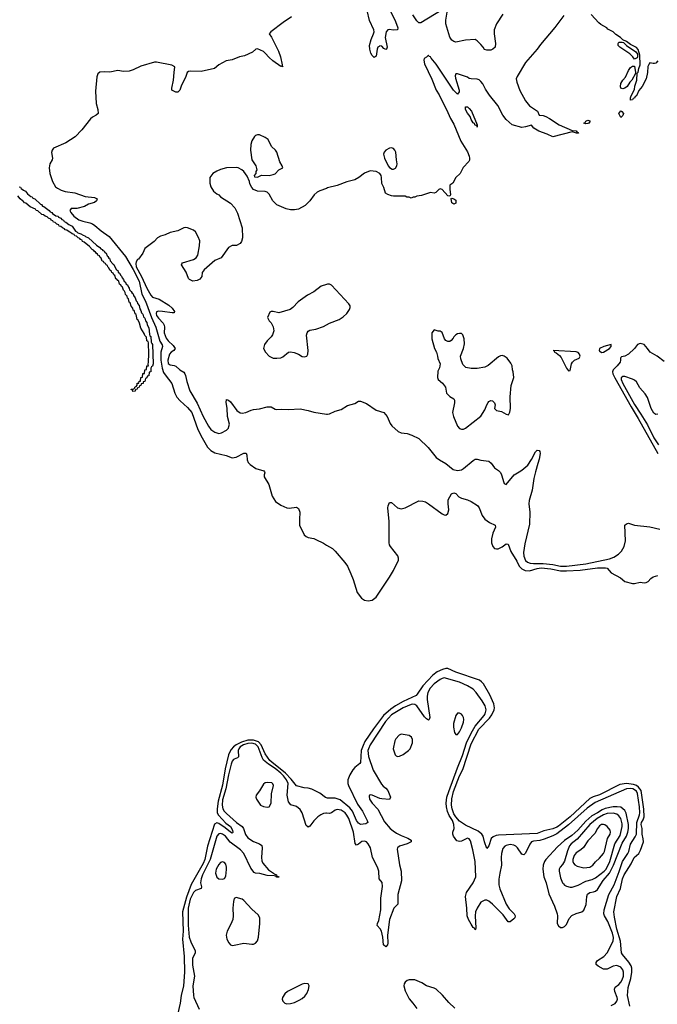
# Model space of a CAD drawing. Header units: inches. Extents: x 884549 to 1028252, y 526810 to 653624.
# Tile 541 of 656: x 946841 to 953406, y 614519 to 624654. Entities that reach past the tile are written whole.
import ezdxf

# ---------------------------------------------------------------- set-up
doc = ezdxf.new("R2010")
doc.units = ezdxf.units.IN
doc.header["$MEASUREMENT"] = 0
for name, color, linetype in [('A9641', 7, 'Continuous'), ('A9642', 7, 'Continuous'), ('A9651', 7, 'Continuous'), ('A9652', 7, 'Continuous')]:
    doc.layers.add(name, color=color, linetype=linetype)

msp = doc.modelspace()

# ---------------------------------------------------------------- linework, layer by layer
at = {"layer": 'A9641', "color": 5}
for points, elevation in [([(949360, 620000), (949364, 619990), (949357, 619970), (949358, 619950), (949405, 619870), (949440, 619750), (949476, 619696), (949530, 619655), (949590, 619628), (949615, 619625), (949690, 619636), (949710, 619622), (949726, 619586), (949721, 619510), (949723, 619450), (949771, 619350), (949790, 619333), (949810, 619324), (949870, 619312), (949890, 619304), (949970, 619264), (950000, 619246)], 2060), ([(950000, 616643), (949990, 616646), (949932, 616692), (949850, 616732), (949810, 616744), (949770, 616747), (949690, 616766), (949637, 616837), (949578, 616898), (949436, 617010), (949417, 617030), (949370, 617097), (949326, 617190), (949299, 617219), (949250, 617236), (949190, 617238), (949124, 617216), (949069, 617191), (949042, 617170), (949018, 617142), (949003, 617117), (948992, 617088), (948958, 616942), (948930, 616774), (948886, 616610), (948874, 616530), (948876, 616490), (948887, 616467), (948964, 616384), (949010, 616348), (949032, 616310), (949034, 616286), (949030, 616281), (949010, 616289), (948956, 616336), (948890, 616380), (948870, 616388), (948846, 616374), (948775, 616145), (948748, 616010), (948730, 615967), (948607, 615753), (948558, 615622), (948518, 615470), (948523, 615270), (948519, 615190), (948535, 615010), (948539, 614850), (948527, 614710), (948503, 614610), (948492, 614530), (948465, 614410)], 2060), ([(950000, 616485), (949994, 616486), (949970, 616482), (949941, 616470), (949911, 616450), (949870, 616407), (949830, 616353), (949810, 616343), (949806, 616346), (949790, 616359), (949749, 616490), (949730, 616525), (949690, 616554), (949633, 616573), (949610, 616604), (949594, 616670), (949604, 616790), (949587, 616830), (949557, 616870), (949530, 616897), (949470, 616947), (949402, 616990), (949353, 617033), (949338, 617058), (949297, 617170), (949270, 617197), (949230, 617207), (949190, 617205), (949144, 617190), (949111, 617170), (949097, 617150), (949091, 617130), (949094, 617066), (949085, 617055), (949050, 617043), (949043, 617037), (949030, 617021), (949017, 616990), (948990, 616882), (948965, 616735), (948930, 616622), (948927, 616570), (948933, 616530), (948946, 616506), (948970, 616482), (949073, 616390), (949131, 616350), (949147, 616327), (949165, 616265), (949190, 616234), (949250, 616196), (949310, 616170), (949333, 616153), (949339, 616130), (949331, 616030), (949335, 615995), (949344, 615970), (949404, 615904), (949455, 615870), (949461, 615861), (949484, 615850), (949483, 615843), (949510, 615830), (949510, 615826), (949509, 615829), (949490, 615826), (949481, 615830), (949478, 615838), (949462, 615842), (949390, 615844), (949315, 615865), (949270, 615868), (949254, 615874), (949221, 615921), (949148, 616070), (949116, 616110), (949008, 616188), (948959, 616250), (948930, 616271), (948910, 616276), (948890, 616272), (948871, 616250), (948801, 616010), (948723, 615850), (948708, 615810), (948704, 615770), (948712, 615728), (948711, 615710), (948650, 615691), (948629, 615671), (948598, 615602), (948575, 615510), (948575, 615335), (948587, 615210), (948602, 615162), (948647, 615070), (948647, 615050), (948622, 614990), (948619, 614970), (948622, 614922), (948641, 614810), (948624, 614710), (948630, 614610), (948635, 614590), (948688, 614468)], 2080)]:
    msp.add_lwpolyline(points, dxfattribs=dict(at, elevation=elevation))
at = {"layer": 'A9641', "color": 5, "elevation": 2120}
for points in [[(949390, 616803), (949370, 616799), (949350, 616785), (949310, 616716), (949276, 616670), (949273, 616650), (949278, 616630), (949320, 616570), (949350, 616555), (949390, 616547), (949410, 616552), (949430, 616590), (949435, 616685), (949453, 616770), (949448, 616788), (949437, 616797)], [(948930, 615985), (948910, 615978), (948890, 615957), (948865, 615910), (948857, 615870), (948870, 615827), (948890, 615810), (948930, 615808), (948950, 615815), (948964, 615836), (948972, 615908), (948971, 615931), (948962, 615962), (948950, 615977)], [(949070, 615619), (949051, 615609), (949042, 615578), (949036, 615510), (949039, 615430), (949034, 615390), (949016, 615344), (948976, 615270), (948966, 615230), (948974, 615190), (948993, 615150), (949010, 615130), (949030, 615125), (949050, 615127), (949150, 615147), (949230, 615137), (949250, 615139), (949270, 615148), (949288, 615172), (949301, 615210), (949315, 615350), (949314, 615410), (949298, 615438), (949230, 615497), (949150, 615588), (949130, 615600)], [(949773, 614733), (949750, 614727), (949598, 614650), (949570, 614627), (949547, 614590), (949544, 614570), (949549, 614550), (949572, 614530), (949590, 614525), (949630, 614526), (949670, 614538), (949719, 614561), (949750, 614579), (949777, 614603), (949798, 614630), (949816, 614670), (949822, 614710), (949810, 614729)]]:
    msp.add_lwpolyline(points, close=True, dxfattribs=at)
at = {"layer": 'A9642', "color": 5}
for points, elevation in [([(949638, 624682), (949555, 624625), (949426, 624530), (949410, 624510), (949435, 624475), (949507, 624330), (949528, 624270), (949545, 624190), (949543, 624183), (949550, 624169), (949535, 624175), (949530, 624173), (949449, 624229), (949410, 624264), (949370, 624310), (949350, 624326), (949290, 624353), (949271, 624349), (949239, 624321), (949157, 624283), (949104, 624270), (949030, 624241), (948966, 624230), (948891, 624190), (948847, 624153), (948710, 624121), (948595, 624125), (948579, 624121), (948566, 624110), (948552, 624068), (948504, 623970), (948490, 623929), (948470, 623907), (948450, 623907), (948406, 623930), (948406, 623950), (948426, 624030), (948430, 624110), (948439, 624170), (948407, 624187), (948250, 624216), (948230, 624216), (948090, 624175), (948010, 624137), (947970, 624125), (947910, 624121), (947850, 624130), (947770, 624114), (947710, 624118), (947667, 624113), (947645, 624095), (947634, 624066), (947622, 623918), (947629, 623790), (947645, 623730), (947648, 623690), (947629, 623671), (947590, 623651), (947570, 623635), (947481, 623519), (947411, 623449), (947315, 623385), (947191, 623330), (947174, 623310), (947168, 623288), (947178, 623230), (947174, 623210), (947150, 623169), (947144, 623130), (947153, 623070), (947179, 622990), (947210, 622935), (947230, 622919), (947270, 622899), (947310, 622887), (947410, 622870), (947515, 622835), (947610, 622824), (947639, 622810), (947632, 622790), (947610, 622772), (947550, 622756), (947510, 622730), (947430, 622711), (947370, 622709), (947359, 622690), (947367, 622670), (947399, 622630), (947450, 622594), (947490, 622579), (947563, 622563), (947591, 622551), (947616, 622536), (947679, 622479), (947762, 622422), (947930, 622215), (948010, 622083), (948070, 621963), (948100, 621830), (948135, 621755), (948198, 621590), (948242, 621490), (948284, 621344), (948307, 621307), (948310, 621290), (948294, 621230), (948296, 621150), (948308, 621068), (948323, 621023), (948338, 620998), (948409, 620910), (948439, 620810), (948458, 620770), (948492, 620732), (948570, 620663), (948615, 620610), (948676, 620436), (948719, 620350), (948775, 620255), (948810, 620220), (948850, 620197), (948967, 620167), (949030, 620143), (949070, 620152), (949150, 620193), (949172, 620192), (949179, 620170), (949182, 620122), (949195, 620095), (949214, 620074), (949273, 620033), (949355, 620010), (949360, 620000)], 2060), ([(950000, 622918), (949930, 622894), (949903, 622877), (949874, 622850), (949830, 622789), (949780, 622740), (949710, 622705), (949670, 622697), (949630, 622697), (949586, 622706), (949489, 622749), (949449, 622789), (949410, 622858), (949390, 622878), (949370, 622886), (949290, 622888), (949250, 622906), (949230, 622926), (949210, 622966), (949208, 622990), (949183, 623043), (949149, 623090), (949128, 623110), (949090, 623129), (949070, 623133), (948970, 623129), (948908, 623112), (948870, 623095), (948831, 623069), (948798, 623030), (948799, 622970), (948810, 622932), (948836, 622890), (948870, 622861), (948891, 622850), (948910, 622831), (949010, 622765), (949057, 622717), (949071, 622691), (949083, 622663), (949131, 622510), (949136, 622410), (949125, 622370), (949111, 622349), (949074, 622330), (949030, 622328), (948990, 622308), (948916, 622204), (948850, 622174), (948740, 622080), (948721, 622050), (948715, 622010), (948696, 621984), (948669, 621969), (948623, 621963), (948590, 621978), (948578, 621990), (948554, 622054), (948507, 622130), (948510, 622142), (948518, 622150), (948630, 622185), (948658, 622202), (948674, 622230), (948694, 622326), (948696, 622376), (948680, 622420), (948650, 622469), (948630, 622489), (948570, 622513), (948550, 622516), (948530, 622513), (948470, 622481), (948390, 622464), (948339, 622441), (948290, 622427), (948259, 622410), (948226, 622370), (948130, 622298), (948110, 622249), (948064, 622190), (948055, 622185), (948040, 622160), (948036, 622144), (948041, 622110), (948096, 622010), (948149, 621889), (948190, 621819), (948210, 621797), (948276, 621776), (948375, 621715), (948410, 621684), (948436, 621650), (948430, 621638), (948410, 621635), (948311, 621651), (948270, 621652), (948250, 621646), (948245, 621630), (948250, 621609), (948270, 621580), (948318, 621530), (948330, 621510), (948333, 621490), (948330, 621430), (948350, 621374), (948370, 621349), (948421, 621301), (948441, 621270), (948428, 621250), (948401, 621230), (948385, 621210), (948365, 621150), (948370, 621115), (948390, 621100), (948430, 621095), (948450, 621087), (948490, 621049), (948530, 621024), (948542, 621010), (948550, 620990), (948561, 620930), (948594, 620834), (948670, 620705), (948730, 620570), (948784, 620470), (948810, 620434), (948850, 620408), (948890, 620396), (948918, 620402), (948970, 620430), (948990, 620450), (948995, 620465), (949000, 620490), (948980, 620570), (948976, 620656), (948966, 620714), (948970, 620746), (948990, 620739), (949010, 620719), (949076, 620630), (949110, 620606), (949130, 620602), (949170, 620609), (949224, 620636), (949250, 620643), (949310, 620649), (949390, 620670), (949410, 620670), (949430, 620668), (949470, 620645), (949490, 620641), (949534, 620646), (949610, 620642), (949730, 620649), (949810, 620632), (949870, 620613), (950000, 620595)], 2080), ([(946835, 622935), (946850, 622930), (946855, 622915), (946879, 622899), (946901, 622890), (946921, 622861), (946955, 622835), (946970, 622830), (946978, 622818), (946996, 622810), (947054, 622754), (947065, 622750), (947075, 622735), (947091, 622730), (947118, 622710), (947145, 622690), (947156, 622676), (947171, 622670), (947179, 622659), (947215, 622635), (947236, 622630), (947242, 622622), (947265, 622610), (947276, 622596), (947291, 622590), (947298, 622578), (947318, 622570), (947346, 622546), (947382, 622530), (947417, 622477), (947430, 622471), (947439, 622459), (947471, 622450), (947495, 622435), (947511, 622430), (947520, 622421), (947551, 622410), (947632, 622332), (947665, 622310), (947675, 622295), (947691, 622290), (947697, 622277), (947710, 622273), (947718, 622258), (947730, 622251), (947742, 622222), (947750, 622216), (947758, 622198), (947770, 622191), (947773, 622173), (947800, 622140), (947810, 622134), (947816, 622116), (947839, 622079), (947850, 622073), (947856, 622056), (947870, 622045), (947881, 622021), (947890, 622015), (947896, 621996), (947910, 621978), (947918, 621958), (947930, 621951), (947935, 621935), (947950, 621925), (947960, 621901), (947970, 621891), (947972, 621872), (947990, 621855), (947998, 621838), (948010, 621831), (948014, 621814), (948030, 621791), (948040, 621761), (948050, 621751), (948054, 621734), (948070, 621711), (948077, 621677), (948090, 621662), (948096, 621636), (948110, 621622), (948116, 621596), (948130, 621582), (948135, 621555), (948150, 621538), (948154, 621514), (948170, 621482), (948176, 621416), (948181, 621401), (948190, 621392), (948196, 621336), (948201, 621321), (948210, 621312), (948216, 621110), (948210, 621086), (948198, 621082), (948192, 621068), (948190, 621028), (948174, 621026), (948170, 620988), (948154, 620986), (948150, 620966), (948138, 620962), (948132, 620948), (948130, 620929), (948113, 620927), (948111, 620910), (948093, 620907), (948090, 620888), (948074, 620886), (948072, 620870), (948054, 620866), (948052, 620850), (948034, 620846), (948030, 620829), (948007, 620827), (948002, 620842), (947990, 620846), (947989, 620850), (948009, 620851), (948022, 620858), (948026, 620870), (948042, 620878), (948049, 620891), (948050, 620911), (948068, 620912), (948070, 620932), (948086, 620934), (948090, 620971), (948107, 620973), (948110, 621011), (948127, 621013), (948130, 621051), (948148, 621052), (948150, 621091), (948168, 621092), (948164, 621104), (948169, 621131), (948170, 621210), (948167, 621327), (948163, 621343), (948150, 621349), (948146, 621386), (948130, 621402), (948124, 621424), (948090, 621478), (948075, 621530), (948060, 621560), (948050, 621569), (948039, 621619), (948030, 621625), (948019, 621659), (948010, 621665), (948005, 621685), (947990, 621704), (947979, 621739), (947970, 621745), (947961, 621781), (947950, 621787), (947947, 621807), (947930, 621825), (947927, 621847), (947921, 621861), (947910, 621869), (947901, 621901), (947890, 621909), (947884, 621924), (947870, 621930), (947861, 621961), (947850, 621969), (947843, 621983), (947830, 621987), (947822, 622022), (947810, 622029), (947804, 622044), (947790, 622050), (947785, 622065), (947770, 622075), (947760, 622100), (947748, 622110), (947744, 622124), (947730, 622130), (947724, 622144), (947710, 622150), (947704, 622164), (947690, 622170), (947680, 622200), (947670, 622206), (947662, 622222), (947647, 622230), (947642, 622242), (947627, 622250), (947622, 622262), (947607, 622270), (947601, 622281), (947586, 622290), (947560, 622320), (947505, 622365), (947489, 622370), (947483, 622383), (947467, 622390), (947461, 622401), (947442, 622410), (947425, 622425), (947410, 622430), (947403, 622443), (947382, 622450), (947365, 622465), (947349, 622470), (947326, 622486), (947309, 622490), (947302, 622502), (947282, 622510), (947265, 622525), (947249, 622530), (947243, 622543), (947224, 622550), (947206, 622566), (947190, 622570), (947183, 622583), (947167, 622590), (947161, 622601), (947138, 622610), (947124, 622624), (947104, 622630), (947086, 622646), (947069, 622650), (947027, 622687), (947010, 622690), (947003, 622703), (946950, 622726), (946906, 622766), (946890, 622770), (946882, 622782), (946870, 622788), (946845, 622810), (946821, 622841)], 2040), ([(950000, 621927), (949946, 621910), (949868, 621852), (949803, 621817), (949707, 621750), (949655, 621690), (949625, 621670), (949510, 621637), (949450, 621649), (949430, 621649), (949418, 621642), (949392, 621590), (949410, 621554), (949430, 621534), (949450, 621494), (949456, 621450), (949443, 621410), (949431, 621390), (949390, 621349), (949361, 621310), (949353, 621270), (949371, 621230), (949409, 621189), (949450, 621170), (949490, 621169), (949530, 621173), (949550, 621182), (949609, 621230), (949630, 621234), (949668, 621228), (949710, 621211), (949750, 621187), (949770, 621182), (949796, 621190), (949809, 621210), (949812, 621250), (949794, 621406), (949801, 621430), (949812, 621448), (949830, 621458), (949890, 621467), (949970, 621495), (950000, 621512)], 2120)]:
    msp.add_lwpolyline(points, dxfattribs=dict(at, elevation=elevation))
at = {"layer": 'A9642', "color": 5, "elevation": 2080}
msp.add_lwpolyline([(949310, 623469), (949290, 623469), (949270, 623462), (949258, 623450), (949230, 623408), (949221, 623370), (949217, 623310), (949231, 623211), (949271, 623150), (949282, 623110), (949274, 623090), (949274, 623070), (949254, 623050), (949258, 623038), (949290, 623034), (949310, 623042), (949330, 623054), (949410, 623051), (949450, 623059), (949472, 623068), (949510, 623107), (949549, 623130), (949544, 623150), (949521, 623190), (949489, 623289), (949475, 623310), (949433, 623350), (949400, 623420), (949370, 623441)], close=True, dxfattribs=at)
at = {"layer": 'A9651', "color": 5}
for points, elevation in [([(951784, 620000), (951792, 619992), (951803, 619970), (951824, 619890), (951830, 619878), (951850, 619871), (951933, 619970), (951983, 620000)], 2080), ([(952152, 620000), (952134, 619930), (952117, 619810), (952086, 619706), (952083, 619670), (952094, 619586), (952090, 619462), (952043, 619257), (952029, 619170), (952030, 619130), (952048, 619088), (952070, 619069), (952098, 619058), (952130, 619055), (952230, 619057), (952330, 619046), (952410, 619030), (952471, 619029), (952670, 619052), (952915, 619105), (952958, 619122), (953007, 619153), (953036, 619184), (953064, 619230), (953079, 619290), (953070, 619450), (953090, 619465), (953110, 619471), (953171, 619451), (953330, 619433), (953430, 619410)], 2080), ([(950000, 619246), (950062, 619210), (950090, 619184), (950190, 619066), (950215, 619030), (950252, 618950), (950275, 618890), (950316, 618756), (950360, 618700), (950390, 618680), (950430, 618672), (950470, 618680), (950510, 618710), (950650, 618914), (950690, 618983), (950740, 619090), (950741, 619110), (950735, 619135), (950659, 619230), (950648, 619250), (950644, 619270), (950645, 619490), (950633, 619630), (950634, 619650), (950650, 619684), (950670, 619683), (950730, 619630), (950770, 619620), (950810, 619630), (950950, 619702), (950990, 619698), (951019, 619690), (951050, 619672), (951190, 619568), (951210, 619557), (951230, 619555), (951249, 619570), (951261, 619610), (951251, 619670), (951254, 619710), (951286, 619774), (951310, 619785), (951330, 619778), (951363, 619743), (951390, 619727), (951450, 619711), (951490, 619695), (951554, 619654), (951573, 619630), (951603, 619550), (951630, 619511), (951677, 619477), (951735, 619450), (951739, 619430), (951712, 619368), (951698, 619310), (951698, 619270), (951711, 619230), (951730, 619210), (951750, 619206), (951768, 619208), (951810, 619227), (951850, 619257), (951870, 619254), (951898, 619178), (951959, 619079), (951983, 619030), (952010, 619001), (952045, 618985), (952090, 618981), (952170, 619005), (952210, 619011), (952310, 619002), (952410, 618982), (952470, 618979), (952613, 618987), (952790, 619010), (952872, 619012), (952888, 619008), (952930, 618961), (953027, 618907), (953070, 618871), (953150, 618851), (953170, 618851), (953230, 618865), (953270, 618858), (953290, 618861), (953310, 618871), (953338, 618902), (953362, 618918), (953410, 618931)], 2060), ([(953121, 614501), (953097, 614610), (953104, 614690), (953134, 614786), (953144, 614850), (953144, 614890), (953136, 614916), (953114, 614954), (953048, 615030), (953037, 615050), (953026, 615170), (952990, 615291), (952964, 615416), (952958, 615470), (952989, 615630), (953026, 615710), (953048, 615810), (953063, 615850), (953137, 615963), (953169, 616031), (953215, 616070), (953234, 616106), (953262, 616190), (953261, 616221), (953249, 616270), (953248, 616330), (953241, 616370), (953244, 616390), (953261, 616419), (953269, 616450), (953267, 616527), (953238, 616718), (953213, 616753), (953190, 616770), (953162, 616782), (953090, 616793), (953020, 616780), (952810, 616676), (952745, 616655), (952710, 616638), (952508, 616450), (952390, 616353), (952370, 616341), (952330, 616326), (952236, 616304), (952170, 616276), (951770, 616259), (951745, 616255), (951716, 616244), (951695, 616225), (951670, 616149), (951650, 616122), (951625, 616190), (951614, 616250), (951599, 616270), (951562, 616302), (951430, 616364), (951370, 616404), (951330, 616447), (951310, 616479), (951295, 616530), (951288, 616570), (951290, 616633), (951307, 616710), (951370, 616872), (951403, 616937), (951490, 617199), (951568, 617350), (951677, 617463), (951701, 617499), (951725, 617550), (951728, 617570), (951723, 617610), (951683, 617703), (951616, 617816), (951597, 617837), (951574, 617854), (951330, 617936), (951250, 617974), (951230, 617976), (951194, 617966), (951138, 617942), (951094, 617906), (950990, 617797), (950934, 617710), (950922, 617698), (950790, 617637), (950709, 617591), (950662, 617558), (950588, 617492), (950485, 617355), (950396, 617224), (950377, 617183), (950358, 617130), (950351, 617009), (950343, 616997), (950290, 616956), (950270, 616932), (950239, 616881), (950219, 616830), (950218, 616790), (950225, 616770), (950320, 616580), (950370, 616506), (950419, 616410), (950426, 616390), (950405, 616375), (950351, 616371), (950330, 616382), (950310, 616411), (950266, 616506), (950241, 616541), (950142, 616622), (950090, 616642), (950010, 616640), (950000, 616643)], 2060), ([(952932, 614508), (952970, 614527), (952990, 614550), (952996, 614570), (952993, 614590), (952967, 614650), (952964, 614676), (952970, 614694), (953010, 614723), (953030, 614745), (953043, 614770), (953056, 614810), (953056, 614850), (953050, 614875), (953030, 614901), (952990, 614917), (952950, 614911), (952890, 614882), (952850, 614882), (952795, 614910), (952777, 614930), (952775, 614950), (952790, 614970), (952854, 615010), (952890, 615049), (952950, 615170), (952954, 615206), (952943, 615250), (952896, 615370), (952863, 615430), (952856, 615450), (952857, 615490), (952907, 615650), (952962, 615750), (953014, 615886), (953048, 615990), (953103, 616070), (953112, 616090), (953130, 616166), (953179, 616241), (953191, 616269), (953195, 616390), (953221, 616470), (953224, 616490), (953221, 616550), (953201, 616690), (953190, 616711), (953155, 616735), (953130, 616741), (953090, 616738), (952765, 616595), (952682, 616538), (952490, 616365), (952370, 616275), (952330, 616253), (952242, 616218), (952195, 616205), (952130, 616199), (952110, 616190), (952093, 616167), (952050, 616073), (952030, 616056), (952010, 616065), (951967, 616130), (951950, 616146), (951930, 616157), (951890, 616163), (951850, 616155), (951835, 616146), (951816, 616124), (951803, 616070), (951799, 616030), (951802, 615950), (951783, 615870), (951774, 615806), (951775, 615750), (951786, 615706), (951850, 615550), (951882, 615502), (951932, 615450), (951941, 615430), (951939, 615410), (951930, 615398), (951890, 615369), (951870, 615369), (951820, 615440), (951710, 615548), (951670, 615580), (951650, 615590), (951630, 615592), (951589, 615570), (951550, 615510), (951534, 615470), (951529, 615430), (951537, 615303), (951533, 615287), (951530, 615286), (951522, 615302), (951510, 615311), (951490, 615342), (951463, 615390), (951448, 615430), (951446, 615510), (951432, 615630), (951442, 615670), (951510, 615770), (951538, 615830), (951531, 615990), (951507, 616110), (951483, 616203), (951470, 616222), (951450, 616228), (951390, 616198), (951370, 616194), (951343, 616203), (951309, 616249), (951302, 616270), (951302, 616290), (951313, 616327), (951312, 616370), (951296, 616410), (951262, 616462), (951245, 616505), (951234, 616550), (951232, 616590), (951240, 616650), (951258, 616710), (951347, 616953), (951399, 617081), (951440, 617210), (951488, 617310), (951530, 617382), (951622, 617490), (951634, 617510), (951643, 617550), (951632, 617590), (951601, 617641), (951542, 617730), (951510, 617761), (951450, 617797), (951370, 617834), (951210, 617879), (951190, 617874), (951170, 617863), (951110, 617819), (951067, 617773), (951042, 617730), (951035, 617690), (951036, 617656), (951063, 617470), (951058, 617450), (951050, 617445), (951030, 617458), (951010, 617478), (950931, 617591), (950910, 617605), (950890, 617608), (950870, 617604), (950790, 617572), (950670, 617498), (950608, 617430), (950451, 617190), (950431, 617150), (950426, 617130), (950431, 617070), (950479, 616930), (950565, 616785), (950584, 616764), (950610, 616744), (950630, 616718), (950659, 616650), (950650, 616628), (950570, 616634), (950550, 616638), (950470, 616672), (950450, 616675), (950442, 616670), (950439, 616661), (950444, 616630), (950470, 616590), (950530, 616527), (950597, 616397), (950657, 616330), (950685, 616305), (950722, 616282), (950770, 616257), (950837, 616230), (950871, 616209), (950871, 616190), (950830, 616170), (950751, 616148), (950730, 616130), (950726, 616114), (950753, 615953), (950770, 615890), (950772, 615790), (950733, 615650), (950734, 615550), (950693, 615507), (950649, 615390), (950629, 615229), (950630, 615148), (950627, 615130), (950610, 615111), (950588, 615130), (950580, 615210), (950566, 615270), (950554, 615294), (950523, 615330), (950524, 615350), (950537, 615383), (950558, 615490), (950560, 615610), (950578, 615730), (950572, 615772), (950541, 615810), (950539, 615890), (950526, 615930), (950475, 616030), (950453, 616130), (950430, 616172), (950410, 616191), (950390, 616199), (950365, 616195), (950330, 616167), (950310, 616158), (950294, 616174), (950278, 616290), (950230, 616430), (950210, 616467), (950191, 616490), (950150, 616517), (950110, 616524), (950090, 616517), (950050, 616488), (950030, 616484), (950000, 616485)], 2080), ([(951320, 614480), (951258, 614538), (951194, 614614), (951130, 614673), (951110, 614686), (951030, 614710), (950980, 614740), (950910, 614770), (950850, 614769), (950830, 614763), (950810, 614747), (950800, 614730), (950796, 614710), (950810, 614659), (950850, 614574), (950890, 614532), (950930, 614475)], 2120)]:
    msp.add_lwpolyline(points, dxfattribs=dict(at, elevation=elevation))
for points, elevation in [([(951370, 617517), (951350, 617516), (951330, 617493), (951308, 617410), (951308, 617370), (951318, 617318), (951330, 617296), (951350, 617297), (951370, 617322), (951390, 617363), (951410, 617423), (951414, 617450), (951411, 617471), (951401, 617490), (951390, 617505)], 2120), ([(950770, 617300), (950749, 617290), (950714, 617250), (950705, 617230), (950686, 617150), (950707, 617087), (950716, 617076), (950730, 617070), (950750, 617072), (950790, 617089), (950845, 617130), (950861, 617150), (950886, 617210), (950886, 617246), (950875, 617270), (950850, 617286)], 2120), ([(952993, 616553), (952950, 616550), (952870, 616534), (952839, 616521), (952790, 616489), (952730, 616460), (952670, 616404), (952587, 616310), (952524, 616256), (952450, 616204), (952378, 616138), (952257, 616010), (952244, 615990), (952232, 615950), (952228, 615910), (952237, 615830), (952261, 615770), (952290, 615656), (952347, 615530), (952374, 615450), (952379, 615430), (952376, 615350), (952390, 615325), (952410, 615311), (952430, 615311), (952450, 615319), (952470, 615341), (952499, 615401), (952527, 615433), (952570, 615454), (952630, 615469), (952650, 615486), (952674, 615546), (952679, 615630), (952686, 615654), (952710, 615669), (952750, 615675), (952770, 615683), (952790, 615701), (952847, 615793), (952912, 615868), (952956, 615950), (953043, 616177), (953090, 616250), (953103, 616290), (953109, 616330), (953110, 616371), (953086, 616486), (953072, 616512), (953030, 616547)], 2120), ([(952950, 616486), (952890, 616483), (952850, 616469), (952785, 616430), (952711, 616370), (952582, 616218), (952519, 616170), (952501, 616150), (952480, 616100), (952450, 615991), (952430, 615958), (952404, 615930), (952396, 615910), (952396, 615890), (952410, 615821), (952430, 615770), (952439, 615759), (952450, 615746), (952470, 615735), (952510, 615724), (952530, 615724), (952590, 615746), (952670, 615787), (952735, 615805), (952770, 615821), (952859, 615890), (952878, 615910), (952917, 615990), (952967, 616170), (953022, 616258), (953044, 616350), (953045, 616375), (953031, 616430), (953010, 616459), (952990, 616475)], 2140), ([(952850, 616371), (952830, 616368), (952810, 616355), (952790, 616330), (952763, 616277), (952690, 616202), (952646, 616134), (952619, 616110), (952570, 616078), (952548, 616050), (952537, 616010), (952536, 615990), (952543, 615970), (952556, 615956), (952582, 615942), (952650, 615922), (952710, 615929), (952741, 615950), (952770, 615986), (952810, 616023), (952850, 616070), (952861, 616090), (952894, 616226), (952919, 616270), (952924, 616290), (952919, 616310), (952888, 616350), (952867, 616367)], 2160)]:
    msp.add_lwpolyline(points, close=True, dxfattribs=dict(at, elevation=elevation))
at = {"layer": 'A9652', "color": 5}
for points, elevation in [([(950590, 624886), (950710, 624637), (950735, 624570), (950731, 624549), (950687, 624547), (950647, 624553), (950630, 624548), (950615, 624530), (950604, 624470), (950624, 624370), (950616, 624350), (950610, 624347), (950590, 624356), (950570, 624380), (950550, 624385), (950541, 624379), (950530, 624370), (950522, 624350), (950510, 624277), (950490, 624264), (950470, 624286), (950456, 624310), (950445, 624350), (950443, 624390), (950459, 624450), (950485, 624510), (950490, 624530), (950488, 624550), (950444, 624644), (950419, 624750)], 2060), ([(951190, 624756), (950970, 624622), (950950, 624623), (950930, 624643), (950890, 624704)], 2060), ([(952442, 624698), (952350, 624574), (952202, 624398), (952170, 624350), (952050, 624212), (951962, 624070), (951954, 624046), (951960, 624010), (951990, 623926), (952050, 623817), (952090, 623768), (952172, 623712), (952190, 623671), (952230, 623667), (952258, 623658), (952297, 623637), (952395, 623570), (952530, 623515), (952571, 623511), (952578, 623498), (952590, 623494), (952593, 623487), (952573, 623487), (952530, 623499), (952330, 623447), (952270, 623476), (952185, 623505), (952136, 623536), (952110, 623569), (952050, 623550), (952010, 623544), (951910, 623572), (951850, 623628), (951815, 623670), (951763, 623770), (951677, 623877), (951638, 623938), (951610, 623992), (951590, 624018), (951570, 624034), (951550, 624043), (951490, 624044), (951470, 624049), (951450, 624062), (951350, 624095), (951330, 624098), (951323, 624077), (951327, 624053), (951366, 623930), (951364, 623910), (951350, 623889), (951308, 623928), (951130, 624196), (951077, 624257), (951070, 624272), (951056, 624276), (951050, 624288), (951030, 624268), (951004, 624256), (951003, 624237), (951010, 624199), (951083, 624043), (951128, 623930), (951160, 623880), (951250, 623698), (951276, 623636), (951310, 623577), (951383, 623403), (951450, 623295), (951469, 623250), (951472, 623230), (951471, 623208), (951465, 623195), (951408, 623132), (951377, 623070), (951330, 623030), (951299, 622970), (951271, 622949), (951268, 622910), (951278, 622850), (951270, 622836), (951250, 622841), (951190, 622905), (951170, 622914), (951155, 622905), (951126, 622874), (951110, 622869), (951070, 622875), (950977, 622843), (950930, 622838), (950910, 622828), (950893, 622827), (950870, 622818), (950850, 622828), (950828, 622828), (950810, 622838), (950690, 622838), (950670, 622842), (950630, 622855), (950609, 622869), (950590, 622926), (950569, 622969), (950566, 623030), (950561, 623050), (950550, 623069), (950510, 623093), (950450, 623098), (950390, 623074), (950332, 623028), (950290, 623005), (950210, 622986), (950110, 622948), (950010, 622922), (950000, 622918)], 2080), ([(951815, 624710), (951750, 624610), (951727, 624550), (951725, 624510), (951739, 624410), (951735, 624370), (951713, 624350), (951690, 624341), (951650, 624340), (951626, 624346), (951612, 624372), (951590, 624398), (951550, 624438), (951530, 624449), (951430, 624442), (951330, 624424), (951310, 624430), (951290, 624444), (951270, 624473), (951230, 624610), (951229, 624650), (951241, 624730)], 2060), ([(953410, 624229), (953392, 624208), (953377, 624203), (953362, 624202), (953330, 624209), (953321, 624199), (953308, 624172), (953306, 624110), (953290, 624045), (953250, 623967), (953216, 623924), (953190, 623870), (953178, 623862), (953170, 623847), (953158, 623842), (953150, 623829), (953130, 623826), (953128, 623848), (953135, 623870), (953170, 623934), (953175, 623970), (953195, 624030), (953198, 624102), (953210, 624114), (953215, 624150), (953228, 624190), (953226, 624290), (953210, 624346), (953190, 624368), (953130, 624398), (953090, 624428), (953050, 624446), (953028, 624470), (952980, 624500), (952950, 624528), (952895, 624555), (952886, 624570), (952824, 624604), (952803, 624623), (952726, 624706)], 2080), ([(950000, 621512), (950030, 621529), (950131, 621569), (950170, 621595), (950210, 621631), (950235, 621670), (950242, 621690), (950242, 621710), (950230, 621730), (950050, 621921), (950030, 621931), (950010, 621931), (950000, 621927)], 2120), ([(953477, 621137), (953405, 621190), (953333, 621230), (953306, 621270), (953270, 621309), (953230, 621321), (953201, 621310), (953171, 621269), (953108, 621212), (953070, 621189), (953038, 621182), (953030, 621175), (953026, 621170), (953028, 621150), (953022, 621130), (952993, 621090), (952950, 621051), (952945, 621030), (952949, 621010), (952968, 620968), (953135, 620670), (953210, 620550), (953410, 620187)], 2120), ([(953410, 620593), (953390, 620590), (953370, 620602), (953341, 620650), (953304, 620764), (953281, 620801), (953226, 620866), (953190, 620927), (953170, 620944), (953150, 620954), (953070, 620982), (953050, 620982), (953034, 620966), (953035, 620950), (953050, 620910), (953170, 620693), (953235, 620595), (953303, 620483), (953370, 620351), (953418, 620278)], 2140), ([(950000, 620595), (950010, 620593), (950030, 620596), (950090, 620624), (950150, 620641), (950217, 620683), (950290, 620704), (950330, 620727), (950350, 620727), (950410, 620703), (950510, 620633), (950590, 620610), (950624, 620570), (950656, 620496), (950674, 620474), (950736, 620416), (950770, 620401), (950830, 620393), (950878, 620378), (950950, 620344), (951048, 620250), (951129, 620149), (951163, 620123), (951227, 620087), (951305, 620025), (951350, 620014), (951390, 620021), (951410, 620033), (951510, 620118), (951530, 620129), (951550, 620131), (951590, 620121), (951670, 620110), (951696, 620090), (951730, 620041), (951770, 620015), (951784, 620000)], 2080), ([(951983, 620000), (952010, 620016), (952071, 620070), (952112, 620128), (952150, 620207), (952170, 620222), (952190, 620218), (952196, 620210), (952200, 620190), (952191, 620131), (952174, 620086), (952152, 620000)], 2080)]:
    msp.add_lwpolyline(points, dxfattribs=dict(at, elevation=elevation))
for points, elevation in [([(953170, 624246), (953153, 624273), (953123, 624303), (953019, 624370), (953004, 624390), (953002, 624410), (953010, 624422), (953044, 624424), (953058, 624418), (953087, 624387), (953184, 624324), (953200, 624300), (953202, 624270), (953198, 624262)], 2080), ([(953050, 623942), (953030, 623948), (953026, 623966), (953030, 623998), (953050, 624031), (953078, 624062), (953110, 624131), (953130, 624162), (953150, 624174), (953170, 624174), (953182, 624110), (953180, 624100), (953142, 624030), (953122, 624010), (953095, 623965), (953070, 623948)], 2080), ([(951550, 623549), (951548, 623568), (951530, 623566), (951524, 623584), (951510, 623593), (951490, 623627), (951478, 623658), (951450, 623693), (951430, 623730), (951430, 623758), (951450, 623757), (951470, 623741), (951492, 623712), (951550, 623572)], 2080), ([(953030, 623648), (953009, 623690), (953030, 623716), (953042, 623710), (953058, 623690), (953050, 623668)], 2080), ([(952670, 623582), (952649, 623590), (952663, 623597), (952671, 623611), (952690, 623618), (952710, 623614), (952714, 623610), (952702, 623590), (952690, 623584)], 2080), ([(950670, 623334), (950650, 623332), (950610, 623312), (950593, 623290), (950588, 623270), (950596, 623230), (950636, 623150), (950650, 623131), (950677, 623117), (950690, 623116), (950710, 623126), (950724, 623150), (950729, 623170), (950719, 623210), (950712, 623292), (950705, 623310), (950690, 623329)], 2080), ([(951310, 622756), (951290, 622768), (951285, 622815), (951290, 622817), (951311, 622810), (951330, 622795), (951333, 622790), (951330, 622767)], 2080), ([(951110, 621462), (951083, 621430), (951084, 621370), (951111, 621270), (951133, 621230), (951144, 621190), (951145, 621165), (951171, 621110), (951162, 621070), (951145, 621035), (951142, 620970), (951151, 620950), (951194, 620914), (951226, 620870), (951237, 620810), (951270, 620776), (951310, 620750), (951318, 620738), (951319, 620710), (951298, 620610), (951306, 620570), (951349, 620469), (951370, 620446), (951390, 620439), (951410, 620440), (951430, 620448), (951590, 620573), (951630, 620639), (951650, 620691), (951665, 620715), (951670, 620723), (951690, 620734), (951710, 620731), (951731, 620710), (951735, 620690), (951731, 620650), (951750, 620631), (951802, 620622), (951850, 620594), (951872, 620588), (951886, 620614), (951894, 620650), (951891, 620771), (951901, 620890), (951929, 620970), (951923, 621030), (951915, 621050), (951910, 621090), (951897, 621117), (951861, 621170), (951830, 621191), (951810, 621196), (951790, 621194), (951770, 621184), (951665, 621095), (951630, 621076), (951550, 621063), (951490, 621064), (951434, 621074), (951405, 621105), (951384, 621164), (951381, 621190), (951410, 621270), (951421, 621319), (951418, 621370), (951403, 621410), (951390, 621423), (951370, 621425), (951350, 621421), (951331, 621410), (951311, 621390), (951305, 621375), (951282, 621350), (951270, 621342), (951250, 621342), (951230, 621353), (951213, 621370), (951190, 621433), (951170, 621449), (951150, 621449)], 2120), ([(952929, 621309), (952854, 621290), (952811, 621270), (952807, 621250), (952810, 621244), (952830, 621227), (952850, 621230), (952913, 621270), (952932, 621290)], 2120), ([(952332, 621250), (952344, 621244), (952346, 621230), (952363, 621223), (952398, 621198), (952417, 621177), (952470, 621067), (952490, 621038), (952510, 621043), (952523, 621110), (952532, 621128), (952552, 621148), (952602, 621170), (952613, 621190), (952606, 621210), (952590, 621227), (952570, 621234)], 2120)]:
    msp.add_lwpolyline(points, close=True, dxfattribs=dict(at, elevation=elevation))

doc.saveas('drawing.dxf')
